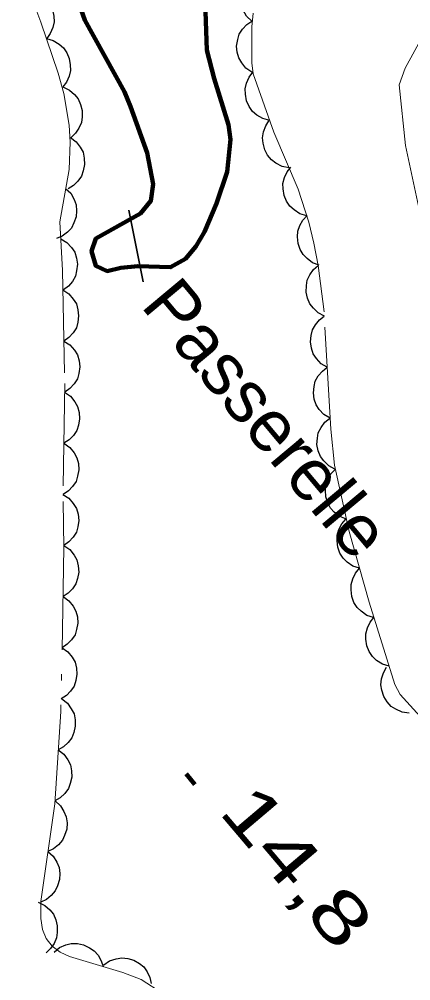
# Model space of a CAD drawing. Extents: x 386081 to 389416, y 5130568 to 5134082.
# Drawn here: x 387425.8 to 387448.8, y 5132090.9 to 5132147.3 of the extents above; entities that cross this region are included whole.
import ezdxf

# ---------------------------------------------------------------- set-up
doc = ezdxf.new("R2010")
doc.units = 0
doc.header["$LTSCALE"] = 1.2
doc.linetypes.add('DASH_DOUBLE_DOT', pattern=[9.2, 5, -1.2, 0.3, -1.2, 0.3, -1.2])
doc.linetypes.add('DOT_DASHED', pattern=[7.7, 5, -1.2, 0.3, -1.2])
for name, color, linetype, lineweight in [('2', 7, 'Continuous', 13), ('26', 7, 'Continuous', 35), ('3', 7, 'Continuous', 140), ('4', 7, 'DASH_DOUBLE_DOT', 53), ('44', 7, 'Continuous', 25)]:
    doc.layers.add(name, color=color, linetype=linetype, lineweight=lineweight)

msp = doc.modelspace()

# ---------------------------------------------------------------- linework, layer by layer
at = {"layer": '2'}
msp.add_lwpolyline([(387469.4, 5132089.04), (387467.94, 5132092.49), (387467.48, 5132094.38), (387466.64, 5132096.11), (387465.66, 5132097.26), (387463.92, 5132099.95), (387461.04, 5132105), (387459.36, 5132108.59), (387458.91, 5132110.28), (387457.78, 5132112.95), (387456.61, 5132114.92), (387456.18, 5132116.42), (387456.19, 5132117.87), (387455.93, 5132122), (387455.53, 5132123.4), (387454.51, 5132125.44), (387452.06, 5132129.65), (387449.82, 5132134.2), (387449.26, 5132136.05), (387448.44, 5132139.88), (387448.08, 5132143.45), (387448.42, 5132144.43), (387449.43, 5132146.28), (387450.36, 5132148.7)], dxfattribs=at)
at = {"layer": '26'}
msp.add_line((387433.06, 5132131.89), (387432.22, 5132136.08), dxfattribs=at)
at = {"layer": '3'}
msp.add_line((387435.59, 5132103), (387436.1, 5132102.39), dxfattribs=at)
at = {"layer": '4', "linetype": 'Continuous', "lineweight": 90}
msp.add_lwpolyline([(387429.04, 5132148.97), (387429.64, 5132147.24), (387431.96, 5132143.04), (387432.33, 5132142.17), (387433.3, 5132139.46), (387433.65, 5132137.61), (387433.52, 5132136.63), (387432.9, 5132135.89), (387430.29, 5132134.43), (387430.04, 5132133.69), (387430.28, 5132132.83), (387430.96, 5132132.51), (387431.76, 5132132.7), (387432.75, 5132132.81), (387434.67, 5132132.74), (387435.54, 5132133.23), (387436.16, 5132133.96), (387436.66, 5132134.82), (387437.36, 5132136.48), (387437.99, 5132138.33), (387438.19, 5132140.23), (387438.07, 5132141.1), (387437.22, 5132143.81), (387436.8, 5132145.48), (387436.7, 5132148.31)], dxfattribs=at)
at = {"layer": '44', "linetype": 'DOT_DASHED', "lineweight": 13}
for points in [[(387425.8, 5132150.54), (387427.06, 5132147.13)], [(387449.49, 5132106.15), (387448.12, 5132107.66), (387447.82, 5132108.26), (387446.31, 5132113.09), (387445.14, 5132117.24), (387444.28, 5132121.12), (387444.06, 5132123.23), (387443.67, 5132130.13), (387443.32, 5132132.84), (387443.07, 5132134.15), (387442.77, 5132135.38), (387442.15, 5132137.32), (387440.73, 5132140.66), (387439.52, 5132144.09), (387439.44, 5132144.73), (387439.44, 5132146.84), (387439.51, 5132147.65)], [(387427.06, 5132147.13), (387428.08, 5132144.13), (387428.42, 5132142.93), (387428.72, 5132141.08), (387428.79, 5132140.09), (387428.72, 5132138.48), (387428.17, 5132135.41), (387428.33, 5132132.55), (387428.47, 5132125.92), (387428.37, 5132119), (387428.42, 5132116.29), (387428.24, 5132106.67), (387427.88, 5132101.25), (387427.07, 5132095.51), (387427.06, 5132094.51), (387427.16, 5132093.88), (387427.38, 5132093.34), (387427.73, 5132092.9), (387428.2, 5132092.55), (387428.75, 5132092.28), (387431.87, 5132091.36), (387432.94, 5132090.94), (387434.22, 5132090.12)]]:
    msp.add_lwpolyline(points, dxfattribs=at)
at = {"layer": '44'}
for points in [[(387439.44, 5132147.19), (387439.13, 5132147.47), (387438.93, 5132147.82), (387438.8, 5132148.12), (387438.75, 5132148.47), (387438.78, 5132148.84), (387438.89, 5132149.2), (387439.02, 5132149.5), (387439.26, 5132149.77), (387439.55, 5132150), (387439.87, 5132150.16)], [(387426.37, 5132148.99), (387426.78, 5132148.89), (387427.13, 5132148.68), (387427.39, 5132148.47), (387427.59, 5132148.19), (387427.75, 5132147.85), (387427.82, 5132147.48), (387427.85, 5132147.15), (387427.77, 5132146.81), (387427.62, 5132146.46), (387427.41, 5132146.17)], [(387439.44, 5132144.18), (387439.09, 5132144.42), (387438.84, 5132144.73), (387438.67, 5132145.02), (387438.58, 5132145.36), (387438.54, 5132145.72), (387438.61, 5132146.1), (387438.7, 5132146.42), (387438.89, 5132146.71), (387439.14, 5132146.98), (387439.44, 5132147.18)], [(387427.39, 5132146.16), (387427.79, 5132146.05), (387428.14, 5132145.84), (387428.39, 5132145.62), (387428.58, 5132145.33), (387428.73, 5132144.99), (387428.79, 5132144.61), (387428.81, 5132144.29), (387428.72, 5132143.95), (387428.57, 5132143.61), (387428.35, 5132143.32)], [(387440.48, 5132141.36), (387440.08, 5132141.46), (387439.73, 5132141.67), (387439.48, 5132141.88), (387439.28, 5132142.17), (387439.13, 5132142.51), (387439.06, 5132142.89), (387439.04, 5132143.21), (387439.13, 5132143.55), (387439.27, 5132143.89), (387439.49, 5132144.18)], [(387428.36, 5132143.32), (387428.74, 5132143.14), (387429.04, 5132142.87), (387429.25, 5132142.62), (387429.4, 5132142.3), (387429.49, 5132141.94), (387429.49, 5132141.56), (387429.45, 5132141.24), (387429.3, 5132140.91), (387429.1, 5132140.6), (387428.84, 5132140.36)], [(387441.62, 5132138.58), (387441.21, 5132138.66), (387440.85, 5132138.85), (387440.58, 5132139.04), (387440.36, 5132139.32), (387440.19, 5132139.64), (387440.1, 5132140.02), (387440.06, 5132140.34), (387440.12, 5132140.69), (387440.25, 5132141.04), (387440.44, 5132141.34)], [(387428.8, 5132140.35), (387429.14, 5132140.1), (387429.38, 5132139.78), (387429.54, 5132139.49), (387429.61, 5132139.14), (387429.63, 5132138.77), (387429.55, 5132138.4), (387429.45, 5132138.09), (387429.24, 5132137.8), (387428.98, 5132137.54), (387428.67, 5132137.35)], [(387442.65, 5132135.76), (387442.25, 5132135.88), (387441.91, 5132136.1), (387441.66, 5132136.32), (387441.47, 5132136.62), (387441.33, 5132136.96), (387441.27, 5132137.34), (387441.26, 5132137.66), (387441.35, 5132138), (387441.51, 5132138.34), (387441.73, 5132138.62)], [(387428.52, 5132137.37), (387428.82, 5132137.08), (387429.02, 5132136.72), (387429.14, 5132136.41), (387429.16, 5132136.06), (387429.13, 5132135.7), (387429, 5132135.34), (387428.86, 5132135.04), (387428.62, 5132134.79), (387428.32, 5132134.56), (387427.99, 5132134.42)], [(387443.39, 5132132.86), (387442.99, 5132133), (387442.67, 5132133.25), (387442.44, 5132133.48), (387442.27, 5132133.79), (387442.15, 5132134.14), (387442.12, 5132134.52), (387442.13, 5132134.85), (387442.25, 5132135.18), (387442.43, 5132135.5), (387442.67, 5132135.77)], [(387428.23, 5132134.4), (387428.58, 5132134.19), (387428.86, 5132133.89), (387429.05, 5132133.62), (387429.15, 5132133.28), (387429.21, 5132132.92), (387429.16, 5132132.53), (387429.09, 5132132.22), (387428.92, 5132131.91), (387428.68, 5132131.63), (387428.39, 5132131.41)], [(387443.7, 5132129.87), (387443.33, 5132130.06), (387443.04, 5132130.34), (387442.83, 5132130.59), (387442.7, 5132130.92), (387442.62, 5132131.28), (387442.63, 5132131.66), (387442.68, 5132131.99), (387442.83, 5132132.3), (387443.05, 5132132.6), (387443.32, 5132132.84)], [(387428.35, 5132131.41), (387428.71, 5132131.18), (387428.97, 5132130.87), (387429.15, 5132130.59), (387429.24, 5132130.25), (387429.28, 5132129.89), (387429.23, 5132129.51), (387429.15, 5132129.19), (387428.96, 5132128.89), (387428.71, 5132128.61), (387428.42, 5132128.41)], [(387443.85, 5132126.87), (387443.5, 5132127.08), (387443.22, 5132127.39), (387443.03, 5132127.66), (387442.93, 5132127.99), (387442.87, 5132128.36), (387442.92, 5132128.74), (387442.99, 5132129.06), (387443.16, 5132129.36), (387443.4, 5132129.65), (387443.68, 5132129.87)], [(387428.42, 5132128.41), (387428.77, 5132128.18), (387429.03, 5132127.87), (387429.21, 5132127.59), (387429.31, 5132127.25), (387429.35, 5132126.89), (387429.29, 5132126.51), (387429.21, 5132126.19), (387429.02, 5132125.89), (387428.77, 5132125.62), (387428.48, 5132125.41)], [(387444.02, 5132123.88), (387443.66, 5132124.09), (387443.39, 5132124.39), (387443.2, 5132124.66), (387443.09, 5132125), (387443.04, 5132125.36), (387443.08, 5132125.74), (387443.15, 5132126.06), (387443.33, 5132126.37), (387443.57, 5132126.65), (387443.85, 5132126.87)], [(387428.46, 5132125.41), (387428.81, 5132125.17), (387429.06, 5132124.85), (387429.22, 5132124.56), (387429.31, 5132124.22), (387429.34, 5132123.85), (387429.27, 5132123.48), (387429.17, 5132123.16), (387428.98, 5132122.87), (387428.72, 5132122.61), (387428.42, 5132122.41)], [(387444.3, 5132120.89), (387443.94, 5132121.09), (387443.65, 5132121.37), (387443.45, 5132121.64), (387443.32, 5132121.97), (387443.25, 5132122.33), (387443.28, 5132122.71), (387443.33, 5132123.03), (387443.5, 5132123.34), (387443.72, 5132123.64), (387443.99, 5132123.87)], [(387428.42, 5132122.41), (387428.76, 5132122.17), (387429.01, 5132121.85), (387429.18, 5132121.56), (387429.27, 5132121.22), (387429.29, 5132120.85), (387429.22, 5132120.48), (387429.13, 5132120.17), (387428.93, 5132119.87), (387428.68, 5132119.61), (387428.38, 5132119.41)], [(387444.98, 5132117.96), (387444.59, 5132118.12), (387444.27, 5132118.37), (387444.04, 5132118.61), (387443.88, 5132118.92), (387443.77, 5132119.27), (387443.75, 5132119.66), (387443.77, 5132119.98), (387443.9, 5132120.31), (387444.08, 5132120.63), (387444.33, 5132120.89)], [(387428.36, 5132119.41), (387428.71, 5132119.18), (387428.97, 5132118.87), (387429.15, 5132118.59), (387429.25, 5132118.25), (387429.29, 5132117.88), (387429.23, 5132117.51), (387429.15, 5132117.19), (387428.96, 5132116.89), (387428.71, 5132116.62), (387428.42, 5132116.41)], [(387445.75, 5132115.07), (387445.36, 5132115.2), (387445.02, 5132115.43), (387444.78, 5132115.66), (387444.6, 5132115.96), (387444.47, 5132116.31), (387444.43, 5132116.69), (387444.43, 5132117.01), (387444.54, 5132117.35), (387444.71, 5132117.68), (387444.94, 5132117.95)], [(387428.42, 5132116.41), (387428.76, 5132116.17), (387429.01, 5132115.85), (387429.18, 5132115.56), (387429.26, 5132115.22), (387429.29, 5132114.85), (387429.22, 5132114.48), (387429.12, 5132114.16), (387428.92, 5132113.87), (387428.67, 5132113.61), (387428.37, 5132113.41)], [(387446.57, 5132112.18), (387446.17, 5132112.31), (387445.84, 5132112.55), (387445.6, 5132112.77), (387445.42, 5132113.07), (387445.29, 5132113.42), (387445.25, 5132113.8), (387445.25, 5132114.13), (387445.35, 5132114.46), (387445.52, 5132114.79), (387445.75, 5132115.07)], [(387428.37, 5132113.41), (387428.71, 5132113.17), (387428.96, 5132112.85), (387429.12, 5132112.56), (387429.21, 5132112.22), (387429.23, 5132111.85), (387429.16, 5132111.48), (387429.07, 5132111.16), (387428.87, 5132110.87), (387428.61, 5132110.61), (387428.31, 5132110.41)], [(387447.49, 5132109.32), (387447.09, 5132109.44), (387446.75, 5132109.67), (387446.5, 5132109.89), (387446.31, 5132110.18), (387446.17, 5132110.53), (387446.12, 5132110.91), (387446.11, 5132111.23), (387446.21, 5132111.57), (387446.37, 5132111.91), (387446.59, 5132112.19)], [(387428.31, 5132110.41), (387428.65, 5132110.17), (387428.9, 5132109.85), (387429.07, 5132109.56), (387429.15, 5132109.22), (387429.18, 5132108.85), (387429.11, 5132108.48), (387429.01, 5132108.16), (387428.81, 5132107.87), (387428.56, 5132107.61), (387428.25, 5132107.41)], [(387448.66, 5132106.57), (387448.25, 5132106.63), (387447.88, 5132106.8), (387447.6, 5132106.97), (387447.37, 5132107.24), (387447.17, 5132107.55), (387447.06, 5132107.92), (387447, 5132108.24), (387447.04, 5132108.59), (387447.15, 5132108.94), (387447.32, 5132109.26)], [(387428.29, 5132107.41), (387428.62, 5132107.15), (387428.85, 5132106.82), (387429.01, 5132106.53), (387429.07, 5132106.18), (387429.08, 5132105.81), (387428.99, 5132105.44), (387428.88, 5132105.13), (387428.67, 5132104.85), (387428.4, 5132104.6), (387428.09, 5132104.42)], [(387428.09, 5132104.42), (387428.42, 5132104.16), (387428.65, 5132103.83), (387428.81, 5132103.53), (387428.87, 5132103.19), (387428.88, 5132102.82), (387428.79, 5132102.45), (387428.68, 5132102.14), (387428.47, 5132101.86), (387428.2, 5132101.6), (387427.89, 5132101.42)], [(387427.9, 5132101.42), (387428.21, 5132101.14), (387428.42, 5132100.79), (387428.55, 5132100.49), (387428.6, 5132100.14), (387428.58, 5132099.77), (387428.46, 5132099.4), (387428.33, 5132099.11), (387428.1, 5132098.84), (387427.81, 5132098.61), (387427.48, 5132098.45)], [(387427.48, 5132098.45), (387427.79, 5132098.17), (387428, 5132097.82), (387428.14, 5132097.52), (387428.18, 5132097.17), (387428.16, 5132096.8), (387428.04, 5132096.43), (387427.91, 5132096.14), (387427.68, 5132095.87), (387427.39, 5132095.64), (387427.07, 5132095.48)], [(387426.91, 5132095.47), (387427.29, 5132095.29), (387427.59, 5132095.02), (387427.8, 5132094.77), (387427.95, 5132094.44), (387428.03, 5132094.09), (387428.03, 5132093.7), (387427.99, 5132093.38), (387427.85, 5132093.06), (387427.64, 5132092.75), (387427.38, 5132092.5)], [(387427.84, 5132092.55), (387428.16, 5132092.81), (387428.54, 5132092.97), (387428.85, 5132093.06), (387429.21, 5132093.05), (387429.57, 5132092.97), (387429.91, 5132092.8), (387430.19, 5132092.63), (387430.42, 5132092.36), (387430.61, 5132092.04), (387430.72, 5132091.7)], [(387430.75, 5132091.8), (387431.09, 5132092.04), (387431.48, 5132092.16), (387431.81, 5132092.22), (387432.16, 5132092.18), (387432.51, 5132092.07), (387432.84, 5132091.87), (387433.1, 5132091.68), (387433.3, 5132091.39), (387433.46, 5132091.05), (387433.54, 5132090.7)]]:
    msp.add_lwpolyline(points, dxfattribs=at)

# ---------------------------------------------------------------- texts
at = {"layer": '26', "width": 1.05}
msp.add_text('Passerelle', height=3, rotation=309.89, dxfattribs=at).set_placement((387432.86, 5132130.47))
at = {"layer": '3', "width": 1.4}
msp.add_text('14,8   ', height=3, rotation=310.294, dxfattribs=at).set_placement((387437.42, 5132100.78))

doc.saveas('drawing.dxf')
